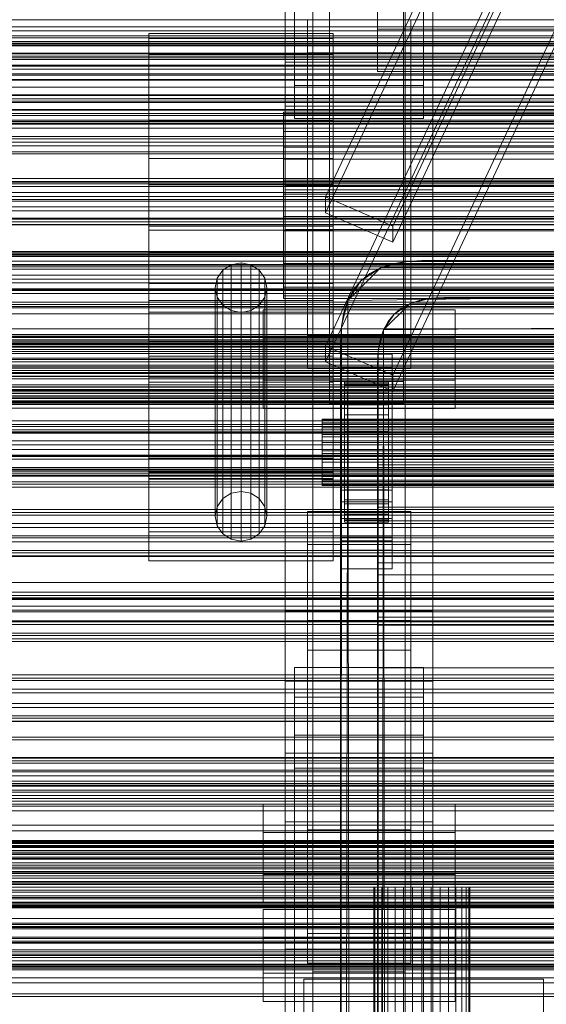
# Model space of a CAD drawing. Header units: millimetres. Extents: x -1970 to 61924, y -58230 to 6847.
# Tile 274 of 656: x -522 to -379, y -33417 to -33150. Entities that reach past the tile are written whole.
import ezdxf

# ---------------------------------------------------------------- set-up
doc = ezdxf.new("R2010")
doc.units = ezdxf.units.MM
for name, color, linetype, lineweight in [('COTAS_O', 1, 'Continuous', 0), ('COTAS_P', 1, 'Continuous', 0), ('frontal_C01', 7, 'Continuous', 0), ('frontal_C02', 7, 'Continuous', 0), ('frontal_C03', 7, 'Continuous', 0), ('frontal_dosificador', 7, 'Continuous', 0), ('frontal_mezcladora', 7, 'Continuous', 0), ('frontal_secador', 7, 'Continuous', 0)]:
    doc.layers.add(name, color=color, linetype=linetype, lineweight=lineweight)
doc.dimstyles.new('R19_100', dxfattribs={"dimtxt": 250, "dimasz": 150, "dimexe": 150, "dimexo": 80, "dimgap": 100, "dimtad": 1, "dimtih": 1, "dimtoh": 1, "dimdsep": 46, "dimcen": 0.09, "dimadec": 0, "dimazin": 0, "dimtfac": 1, "dimtdec": 4, "dimtofl": 0, "dimtmove": 0, "dimatfit": 3, "dimfxl": 1, "dimtolj": 1, "dimtzin": 0, "dimarcsym": 0})

# ---------------------------------------------------------------- blocks, each defined once
blk = doc.blocks.new('DIM_R26_46')
at = {"layer": 'COTAS_O'}
for p, q in [((-1725, -33700), (-1575, -33655)), ((1725, -33700), (1575, -33655)), ((-1725, -34400), (-1725, -33700)), ((-1725, -33700), (1725, -33700)), ((-1725, -33700), (-1575, -33745)), ((1725, -33700), (1575, -33745)), ((1725, -34400), (1725, -33700))]:
    blk.add_line(p, q, dxfattribs=at)
blk.add_text('3450 O', height=250, dxfattribs=at).set_placement((0, -33600))
blk = doc.blocks.new('DIM_R26_47')
at = {"layer": 'COTAS_P'}
for p, q in [((-850, -33400), (-150, -33400)), ((-150, -33400), (-195, -33550)), ((-150, -36000), (-150, -33400)), ((-150, -33400), (-105, -33550)), ((-150, -36000), (-195, -35850)), ((-150, -36000), (-105, -35850)), ((-850, -36000), (-150, -36000))]:
    blk.add_line(p, q, dxfattribs=at)
blk.add_text('2600 P', height=250, rotation=90, dxfattribs=at).set_placement((-250, -34700))
blk = doc.blocks.new('DIM_R26_48')
at = {"layer": 'COTAS_O'}
for p, q in [((-650, -33700), (50, -33700)), ((50, -33700), (5, -33850)), ((50, -34900), (50, -33700)), ((50, -33700), (95, -33850)), ((50, -34900), (5, -34750)), ((50, -34900), (95, -34750)), ((-650, -34900), (50, -34900))]:
    blk.add_line(p, q, dxfattribs=at)
blk.add_text('1200 O', height=250, rotation=90, dxfattribs=at).set_placement((-50, -34300))

msp = doc.modelspace()

# ---------------------------------------------------------------- linework, layer by layer
at = {"layer": 'frontal_C01'}
for p, q in [((-439.114, -33197.732), (-299.114, -32899.212)), ((-439.114, -33202.046), (-299.114, -32903.526)), ((-280.886, -32907.139), (-420.886, -33205.659)), ((-420.886, -33209.973), (-280.886, -32911.453)), ((-439.114, -33238.175), (-299.114, -32939.655)), ((-439.114, -33242.488), (-299.114, -32943.968)), ((-280.886, -32947.581), (-420.886, -33246.102)), ((-420.886, -33250.415), (-280.886, -32951.895)), ((-487, -33159.036), (-487, -33153.336)), ((-487, -33153.336), (-487, -33154.741)), ((-437, -33153.336), (-487, -33153.336)), ((-487, -33154.741), (-487, -33163.035)), ((-437, -33154.741), (-487, -33154.741)), ((-437, -33154.741), (-437, -33153.336)), ((-437, -33153.336), (-437, -33159.036)), ((-437, -33163.035), (-437, -33154.741)), ((-487, -33170.973), (-487, -33159.036)), ((-437, -33159.036), (-487, -33159.036)), ((-437, -33159.036), (-437, -33170.973)), ((-487, -33163.035), (-487, -33176.957)), ((-437, -33163.035), (-487, -33163.035)), ((-437, -33176.957), (-437, -33163.035)), ((-410, -33165.914), (-450, -33165.914)), ((-450, -33165.914), (-450, -33204.432)), ((-450, -33310.158), (-450, -33165.914)), ((-410, -33204.432), (-410, -33165.914)), ((-410, -33165.914), (-410, -33310.158)), ((-487, -33187.328), (-487, -33170.973)), ((-437, -33170.973), (-487, -33170.973)), ((-437, -33170.973), (-437, -33187.328)), ((-450.5, -33177.775), (-450.5, -33174.682)), ((-450.5, -33174.682), (-450.5, -33175.444)), ((-342.5, -33174.682), (-450.5, -33174.682)), ((-450.5, -33175.444), (-450.5, -33179.945)), ((-342.5, -33175.444), (-450.5, -33175.444)), ((-487, -33176.957), (-487, -33194.387)), ((-437, -33176.957), (-487, -33176.957)), ((-450.5, -33184.251), (-450.5, -33177.775)), ((-342.5, -33177.775), (-450.5, -33177.775)), ((-437, -33194.387), (-437, -33176.957)), ((-450.5, -33179.945), (-450.5, -33187.498)), ((-342.5, -33179.945), (-450.5, -33179.945)), ((-450.5, -33193.125), (-450.5, -33184.251)), ((-342.5, -33184.251), (-450.5, -33184.251)), ((-487, -33205.613), (-487, -33187.328)), ((-487, -33187.328), (-437, -33187.328)), ((-450.5, -33187.498), (-450.5, -33196.955)), ((-342.5, -33187.498), (-450.5, -33187.498)), ((-437, -33187.328), (-437, -33205.613)), ((-487, -33194.387), (-487, -33212.672)), ((-437, -33194.387), (-487, -33194.387)), ((-450.5, -33203.045), (-450.5, -33193.125)), ((-450.5, -33193.125), (-342.5, -33193.125)), ((-437, -33212.672), (-437, -33194.387)), ((-450.5, -33196.955), (-450.5, -33206.875)), ((-342.5, -33196.955), (-450.5, -33196.955)), ((-420.886, -33205.659), (-439.114, -33197.732)), ((-439.114, -33197.732), (-439.114, -33202.046)), ((-450.5, -33212.502), (-450.5, -33203.045)), ((-342.5, -33203.045), (-450.5, -33203.045)), ((-439.114, -33202.046), (-420.886, -33209.973)), ((-487, -33223.043), (-487, -33205.613)), ((-437, -33205.613), (-487, -33205.613)), ((-450, -33204.432), (-410, -33204.432)), ((-450, -33348.677), (-450, -33204.432)), ((-437, -33205.613), (-437, -33223.043)), ((-420.886, -33209.973), (-420.886, -33205.659)), ((-410, -33348.677), (-410, -33204.432)), ((-487, -33274.146), (-487, -33206.742)), ((-487, -33206.742), (-437, -33206.742)), ((-487, -33221.187), (-487, -33206.742)), ((-450.5, -33206.875), (-450.5, -33215.749)), ((-342.5, -33206.875), (-450.5, -33206.875)), ((-437, -33206.742), (-437, -33274.146)), ((-437, -33206.742), (-437, -33221.187)), ((-487, -33212.672), (-487, -33229.027)), ((-437, -33212.672), (-487, -33212.672)), ((-450.5, -33220.055), (-450.5, -33212.502)), ((-342.5, -33212.502), (-450.5, -33212.502)), ((-437, -33229.027), (-437, -33212.672)), ((-464.679, -33216.114), (-466.95, -33217.575)), ((-462, -33215.601), (-464.679, -33216.114)), ((-464.679, -33278.126), (-464.679, -33216.114)), ((-459.321, -33216.114), (-462, -33215.601)), ((-462, -33277.613), (-462, -33215.601)), ((-457.05, -33217.575), (-459.321, -33216.114)), ((-459.321, -33278.126), (-459.321, -33216.114)), ((-450.5, -33215.749), (-450.5, -33222.225)), ((-342.5, -33215.749), (-450.5, -33215.749)), ((-466.95, -33217.575), (-468.467, -33219.762)), ((-466.95, -33279.587), (-466.95, -33217.575)), ((-455.533, -33219.762), (-457.05, -33217.575)), ((-457.05, -33279.587), (-457.05, -33217.575)), ((-487, -33268.562), (-487, -33220.031)), ((-487, -33220.031), (-437, -33220.031)), ((-487, -33225.809), (-487, -33220.031)), ((-437, -33221.187), (-487, -33221.187)), ((-487, -33221.187), (-487, -33288.591)), ((-468.467, -33219.762), (-469, -33222.342)), ((-468.467, -33281.774), (-468.467, -33219.762)), ((-455, -33222.342), (-455.533, -33219.762)), ((-455.533, -33281.774), (-455.533, -33219.762)), ((-450.5, -33224.556), (-450.5, -33220.055)), ((-342.5, -33220.055), (-450.5, -33220.055)), ((-450.5, -33222.225), (-450.5, -33225.318)), ((-342.5, -33222.225), (-450.5, -33222.225)), ((-437, -33220.031), (-437, -33268.562)), ((-437, -33220.031), (-437, -33225.809)), ((-437, -33288.591), (-437, -33221.187)), ((-487, -33236.965), (-487, -33223.043)), ((-437, -33223.043), (-487, -33223.043)), ((-487, -33272.414), (-487, -33223.883)), ((-487, -33223.883), (-437, -33223.883)), ((-487, -33247.957), (-487, -33223.883)), ((-469, -33222.342), (-468.467, -33224.921)), ((-469, -33284.353), (-469, -33222.342)), ((-468.467, -33224.921), (-466.95, -33227.108)), ((-468.467, -33286.933), (-468.467, -33224.921)), ((-457.05, -33227.108), (-455.533, -33224.921)), ((-455.533, -33224.921), (-455, -33222.342)), ((-455.533, -33286.933), (-455.533, -33224.921)), ((-455, -33222.342), (-455, -33284.353)), ((-450.5, -33225.318), (-450.5, -33224.556)), ((-342.5, -33224.556), (-450.5, -33224.556)), ((-437, -33223.043), (-437, -33236.965)), ((-437, -33223.883), (-437, -33272.414)), ((-437, -33223.883), (-437, -33247.957)), ((-437, -33225.809), (-487, -33225.809)), ((-487, -33225.809), (-487, -33274.34)), ((-466.95, -33227.108), (-464.679, -33228.569)), ((-466.95, -33289.12), (-466.95, -33227.108)), ((-459.321, -33228.569), (-457.05, -33227.108)), ((-457.05, -33289.12), (-457.05, -33227.108)), ((-342.5, -33225.318), (-450.5, -33225.318)), ((-437, -33274.34), (-437, -33225.809)), ((-487, -33229.027), (-487, -33240.964)), ((-437, -33229.027), (-487, -33229.027)), ((-464.679, -33228.569), (-462, -33229.083)), ((-464.679, -33290.581), (-464.679, -33228.569)), ((-462, -33229.083), (-459.321, -33228.569)), ((-462, -33291.094), (-462, -33229.083)), ((-459.321, -33290.581), (-459.321, -33228.569)), ((-437, -33240.964), (-437, -33229.027)), ((-487, -33245.259), (-487, -33236.965)), ((-437, -33236.965), (-487, -33236.965)), ((-420.886, -33246.102), (-439.114, -33238.175)), ((-439.114, -33238.175), (-439.114, -33242.488)), ((-437, -33236.965), (-437, -33245.259)), ((-487, -33240.964), (-487, -33246.664)), ((-437, -33240.964), (-487, -33240.964)), ((-437, -33246.664), (-437, -33240.964)), ((-439.114, -33242.488), (-420.886, -33250.415)), ((-487, -33246.664), (-487, -33245.259)), ((-437, -33245.259), (-487, -33245.259)), ((-437, -33245.259), (-437, -33246.664)), ((-420.886, -33250.415), (-420.886, -33246.102)), ((-437, -33246.664), (-487, -33246.664)), ((-437, -33247.957), (-487, -33247.957)), ((-487, -33247.957), (-487, -33296.488)), ((-437, -33296.488), (-437, -33247.957)), ((-437, -33268.562), (-487, -33268.562)), ((-487, -33268.562), (-487, -33274.34)), ((-437, -33274.34), (-437, -33268.562)), ((-437, -33272.414), (-487, -33272.414)), ((-487, -33272.414), (-487, -33296.488)), ((-437, -33296.488), (-437, -33272.414)), ((-437, -33274.146), (-487, -33274.146)), ((-487, -33274.146), (-487, -33288.591)), ((-487, -33274.34), (-437, -33274.34)), ((-437, -33288.591), (-437, -33274.146)), ((-466.95, -33279.587), (-464.679, -33278.126)), ((-464.679, -33278.126), (-462, -33277.613)), ((-462, -33277.613), (-459.321, -33278.126)), ((-459.321, -33278.126), (-457.05, -33279.587)), ((-468.467, -33281.774), (-466.95, -33279.587)), ((-457.05, -33279.587), (-455.533, -33281.774)), ((-469, -33284.353), (-468.467, -33281.774)), ((-455.533, -33281.774), (-455, -33284.353)), ((-468.467, -33286.933), (-469, -33284.353)), ((-455, -33284.353), (-455.533, -33286.933)), ((-487, -33288.591), (-437, -33288.591)), ((-466.95, -33289.12), (-468.467, -33286.933)), ((-464.679, -33290.581), (-466.95, -33289.12)), ((-457.05, -33289.12), (-459.321, -33290.581)), ((-455.533, -33286.933), (-457.05, -33289.12)), ((-462, -33291.094), (-464.679, -33290.581)), ((-459.321, -33290.581), (-462, -33291.094)), ((-487, -33296.488), (-437, -33296.488)), ((-425, -33313.916), (-425, -33300.22)), ((-425, -33300.22), (425, -33300.22)), ((-425, -33311.776), (-425, -33300.22)), ((-410, -33310.158), (-450, -33310.158)), ((-450, -33310.158), (-450, -33348.677)), ((-450, -33401.827), (-450, -33310.158)), ((-410, -33348.677), (-410, -33310.158)), ((-410, -33310.158), (-410, -33401.827)), ((-444, -33320.742), (-444, -33312.654)), ((-444, -33312.654), (-416, -33312.654)), ((-444, -33397.59), (-444, -33312.654)), ((425, -33311.776), (-425, -33311.776)), ((-425, -33311.776), (-425, -33325.472)), ((-416, -33312.654), (-416, -33320.742)), ((-416, -33312.654), (-416, -33397.59)), ((425, -33313.916), (-425, -33313.916)), ((-425, -33313.916), (-425, -33325.472)), ((-416, -33320.742), (-444, -33320.742)), ((-444, -33320.742), (-444, -33405.679)), ((-416, -33405.679), (-416, -33320.742)), ((-447.5, -33333.462), (-447.5, -33325.373)), ((-447.5, -33325.373), (-412.5, -33325.373)), ((-447.5, -33604.634), (-447.5, -33325.373)), ((-425, -33325.472), (425, -33325.472)), ((-412.5, -33325.373), (-412.5, -33333.462)), ((-412.5, -33325.373), (-412.5, -33604.634)), ((-412.5, -33333.462), (-447.5, -33333.462)), ((-447.5, -33612.722), (-447.5, -33333.462)), ((-412.5, -33612.722), (-412.5, -33333.462)), ((-450, -33348.677), (-410, -33348.677)), ((-450, -33440.346), (-450, -33348.677)), ((-410, -33440.346), (-410, -33348.677)), ((-456, -33408.336), (-456, -33391.081)), ((-456, -33391.081), (-404, -33391.081)), ((-456, -33398.785), (-456, -33391.081)), ((-404, -33391.081), (-404, -33408.336)), ((-404, -33391.081), (-404, -33398.785)), ((-416, -33397.59), (-444, -33397.59)), ((-444, -33397.59), (-444, -33405.679)), ((-416, -33405.679), (-416, -33397.59)), ((-404, -33398.785), (-456, -33398.785)), ((-456, -33398.785), (-456, -33416.04)), ((-404, -33416.04), (-404, -33398.785)), ((-410, -33401.827), (-450, -33401.827)), ((-450, -33401.827), (-450, -33440.346)), ((-450, -33725.366), (-450, -33401.827)), ((-410, -33440.346), (-410, -33401.827)), ((-410, -33401.827), (-410, -33725.366)), ((-444, -33405.679), (-416, -33405.679)), ((-404, -33408.336), (-456, -33408.336)), ((-456, -33408.336), (-456, -33416.04)), ((-442.5, -33434.701), (-442.5, -33407.472)), ((-442.5, -33407.472), (-417.5, -33407.472)), ((-442.5, -33407.472), (-442.5, -33595.064)), ((-417.5, -33407.996), (-442.5, -33407.996)), ((-442.5, -33407.996), (-442.5, -33434.177)), ((-442.5, -34010.796), (-442.5, -33407.996)), ((-417.5, -33407.472), (-417.5, -33434.701)), ((-417.5, -33595.064), (-417.5, -33407.472)), ((-417.5, -33434.177), (-417.5, -33407.996)), ((-417.5, -33407.996), (-417.5, -34010.796)), ((-404, -33416.04), (-404, -33408.336)), ((-456, -33416.04), (-404, -33416.04))]:
    msp.add_line(p, q, dxfattribs=at)
at = {"layer": 'frontal_C02'}
for p, q in [((-450, -33329.126), (-450, -32971.464)), ((-410, -32971.464), (-410, -33329.126)), ((-442.5, -33516.139), (-442.5, -32977.112)), ((-417.5, -32977.112), (-417.5, -33516.139)), ((-447.5, -33167.449), (-447.5, -32986.084)), ((-412.5, -32986.084), (-412.5, -33167.449)), ((-447.5, -33176.39), (-447.5, -32995.026)), ((-412.5, -33176.39), (-412.5, -32995.026)), ((-442.5, -33543.024), (-442.5, -33003.998)), ((-417.5, -33543.024), (-417.5, -33003.998)), ((-450, -33367.308), (-450, -33009.646)), ((-410, -33367.308), (-410, -33009.646)), ((-450, -33195.783), (-450, -33094.446)), ((-410, -33195.783), (-410, -33094.446)), ((-438, -33247.792), (-438, -33110.146)), ((-418, -33110.146), (-418, -33247.792)), ((-438, -33116.107), (-438, -33253.753)), ((-418, -33253.753), (-418, -33116.107)), ((-425, -33152.192), (-425, -33137.051)), ((-450, -33148.056), (-450, -33195.783)), ((-450, -33505.718), (-450, -33148.056)), ((-444, -33158.638), (-444, -33149.697)), ((-444, -33149.697), (-416, -33149.697)), ((-444, -33235.357), (-444, -33149.697)), ((-425, -33148.506), (-425, -33163.647)), ((-416, -33149.697), (-416, -33158.638)), ((-416, -33149.697), (-416, -33235.357)), ((-410, -33195.783), (-410, -33148.056)), ((-410, -33148.056), (-410, -33505.718)), ((425, -33152.192), (-425, -33152.192)), ((-425, -33152.192), (-425, -33163.647)), ((-416, -33158.638), (-444, -33158.638)), ((-444, -33158.638), (-444, -33244.298)), ((-416, -33244.298), (-416, -33158.638)), ((-450, -33173.108), (-450, -33161.186)), ((-450, -33161.186), (450, -33161.186)), ((-450, -33194.595), (-450, -33161.186)), ((-425, -33163.647), (425, -33163.647)), ((-412.5, -33167.449), (-447.5, -33167.449)), ((-447.5, -33167.449), (-447.5, -33176.39)), ((-412.5, -33176.39), (-412.5, -33167.449)), ((450, -33173.108), (-450, -33173.108)), ((-450, -33173.108), (-450, -33206.517)), ((-447.5, -33176.39), (-412.5, -33176.39)), ((450, -33194.595), (-450, -33194.595)), ((-450, -33194.595), (-450, -33206.517)), ((-450, -33195.783), (-410, -33195.783)), ((-450, -33553.445), (-450, -33195.783)), ((-410, -33553.445), (-410, -33195.783)), ((-450, -33206.517), (450, -33206.517)), ((-456, -33247.456), (-456, -33228.381)), ((-456, -33228.381), (-404, -33228.381)), ((-456, -33236.017), (-456, -33228.381)), ((-404, -33228.381), (-404, -33247.456)), ((-404, -33228.381), (-404, -33236.017)), ((-416, -33235.357), (-444, -33235.357)), ((-444, -33235.357), (-444, -33244.298)), ((-416, -33244.298), (-416, -33235.357)), ((-404, -33236.017), (-456, -33236.017)), ((-456, -33236.017), (-456, -33255.092)), ((-404, -33255.092), (-404, -33236.017)), ((-435, -33243.974), (-435, -33240.398)), ((-435, -33240.398), (-421, -33240.398)), ((-435, -33280.489), (-435, -33240.398)), ((-421, -33240.398), (-421, -33243.974)), ((-421, -33240.398), (-421, -33280.489)), ((-444, -33244.298), (-416, -33244.298)), ((-421, -33243.974), (-435, -33243.974)), ((-435, -33243.974), (-435, -33284.065)), ((-421, -33284.065), (-421, -33243.974)), ((-404, -33247.456), (-456, -33247.456)), ((-456, -33247.456), (-456, -33255.092)), ((-418, -33247.792), (-438, -33247.792)), ((-438, -33247.792), (-438, -33253.753)), ((-434, -33258.008), (-434, -33248.016)), ((-434, -33248.016), (-434, -33248.462)), ((-434, -33248.016), (-422, -33248.016)), ((-434, -33248.864), (-434, -33248.016)), ((-434, -33258.219), (-434, -33248.462)), ((-434, -33248.462), (-434, -33250.171)), ((-434, -33248.462), (-422, -33248.462)), ((-434, -33258.409), (-434, -33248.864)), ((-434, -33248.864), (-422, -33248.864)), ((-434, -33250.947), (-434, -33248.864)), ((-422, -33248.462), (-422, -33248.016)), ((-422, -33248.016), (-422, -33258.008)), ((-422, -33248.016), (-422, -33248.864)), ((-422, -33250.171), (-422, -33248.462)), ((-422, -33248.462), (-422, -33258.219)), ((-422, -33248.864), (-422, -33258.409)), ((-422, -33248.864), (-422, -33250.947)), ((-418, -33253.753), (-418, -33247.792)), ((-404, -33255.092), (-404, -33247.456)), ((-435, -33253.512), (-435, -33249.935)), ((-435, -33249.935), (-421, -33249.935)), ((-435, -33290.026), (-435, -33249.935)), ((-434, -33259.029), (-434, -33250.171)), ((-434, -33250.171), (-434, -33253.028)), ((-434, -33250.171), (-422, -33250.171)), ((-434, -33259.396), (-434, -33250.947)), ((-434, -33250.947), (-422, -33250.947)), ((-434, -33254.125), (-434, -33250.947)), ((-422, -33253.028), (-422, -33250.171)), ((-422, -33250.171), (-422, -33259.029)), ((-422, -33250.947), (-422, -33259.396)), ((-422, -33250.947), (-422, -33254.125)), ((-421, -33249.935), (-421, -33253.512)), ((-421, -33249.935), (-421, -33290.026)), ((-438, -33253.753), (-418, -33253.753)), ((-421, -33253.512), (-435, -33253.512)), ((-435, -33253.512), (-435, -33293.603)), ((-434, -33260.382), (-434, -33253.028)), ((-434, -33253.028), (-434, -33256.836)), ((-434, -33253.028), (-422, -33253.028)), ((-434, -33260.901), (-434, -33254.125)), ((-434, -33254.125), (-422, -33254.125)), ((-434, -33258.18), (-434, -33254.125)), ((-422, -33256.836), (-422, -33253.028)), ((-422, -33253.028), (-422, -33260.382)), ((-422, -33254.125), (-422, -33260.901)), ((-422, -33254.125), (-422, -33258.18)), ((-421, -33293.603), (-421, -33253.512)), ((-456, -33255.092), (-404, -33255.092)), ((-434, -33262.186), (-434, -33256.836)), ((-434, -33256.836), (-434, -33261.337)), ((-434, -33256.836), (-422, -33256.836)), ((-422, -33261.337), (-422, -33256.836)), ((-422, -33256.836), (-422, -33262.186)), ((-440, -33258.409), (-440, -33258.008)), ((-440, -33258.008), (-440, -33258.219)), ((-440, -33258.008), (440, -33258.008)), ((-440, -33258.219), (-440, -33259.029)), ((-440, -33258.219), (440, -33258.219)), ((-440, -33259.396), (-440, -33258.409)), ((-440, -33258.409), (440, -33258.409)), ((-440, -33259.029), (-440, -33260.382)), ((-440, -33259.029), (440, -33259.029)), ((-440, -33260.901), (-440, -33259.396)), ((-440, -33259.396), (440, -33259.396)), ((-434, -33258.219), (-434, -33258.008)), ((-422, -33258.008), (-434, -33258.008)), ((-434, -33258.008), (-434, -33258.409)), ((-434, -33262.822), (-434, -33258.18)), ((-434, -33258.18), (-422, -33258.18)), ((-434, -33262.836), (-434, -33258.18)), ((-434, -33259.029), (-434, -33258.219)), ((-422, -33258.219), (-434, -33258.219)), ((-422, -33258.409), (-434, -33258.409)), ((-434, -33258.409), (-434, -33259.396)), ((-434, -33260.382), (-434, -33259.029)), ((-422, -33259.029), (-434, -33259.029)), ((-422, -33259.396), (-434, -33259.396)), ((-434, -33259.396), (-434, -33260.901)), ((-422, -33258.008), (-422, -33258.219)), ((-422, -33258.409), (-422, -33258.008)), ((-422, -33258.18), (-422, -33262.822)), ((-422, -33258.18), (-422, -33262.836)), ((-422, -33258.219), (-422, -33259.029)), ((-422, -33259.396), (-422, -33258.409)), ((-422, -33259.029), (-422, -33260.382)), ((-422, -33260.901), (-422, -33259.396)), ((-440, -33260.382), (-440, -33262.186)), ((-440, -33260.382), (440, -33260.382)), ((-440, -33262.822), (-440, -33260.901)), ((-440, -33260.901), (440, -33260.901)), ((-440, -33262.186), (-440, -33264.318)), ((-440, -33262.186), (440, -33262.186)), ((-434, -33262.186), (-434, -33260.382)), ((-422, -33260.382), (-434, -33260.382)), ((-422, -33260.901), (-434, -33260.901)), ((-434, -33260.901), (-434, -33262.822)), ((-434, -33261.337), (-434, -33264.318)), ((-422, -33261.337), (-434, -33261.337)), ((-434, -33261.337), (-434, -33266.224)), ((-434, -33264.318), (-434, -33262.186)), ((-422, -33262.186), (-434, -33262.186)), ((-422, -33260.382), (-422, -33262.186)), ((-422, -33262.822), (-422, -33260.901)), ((-422, -33264.318), (-422, -33261.337)), ((-422, -33266.224), (-422, -33261.337)), ((-422, -33262.186), (-422, -33264.318)), ((-440, -33265.028), (-440, -33262.822)), ((-440, -33262.822), (440, -33262.822)), ((-440, -33264.318), (-440, -33266.633)), ((440, -33264.318), (-440, -33264.318)), ((-440, -33267.368), (-440, -33265.028)), ((-440, -33265.028), (440, -33265.028)), ((-422, -33262.822), (-434, -33262.822)), ((-434, -33262.822), (-434, -33265.028)), ((-434, -33265.028), (-434, -33262.836)), ((-434, -33262.836), (-422, -33262.836)), ((-434, -33267.776), (-434, -33262.836)), ((-434, -33264.318), (-422, -33264.318)), ((-434, -33266.633), (-434, -33264.318)), ((-422, -33265.028), (-434, -33265.028)), ((-434, -33265.028), (-434, -33267.368)), ((-422, -33265.028), (-422, -33262.822)), ((-422, -33262.836), (-422, -33265.028)), ((-422, -33262.836), (-422, -33267.776)), ((-422, -33264.318), (-422, -33266.633)), ((-422, -33267.368), (-422, -33265.028)), ((-440, -33266.633), (-440, -33268.973)), ((-440, -33266.633), (440, -33266.633)), ((-440, -33269.683), (-440, -33267.368)), ((-440, -33267.368), (440, -33267.368)), ((-434, -33266.633), (-434, -33266.224)), ((-434, -33266.224), (-434, -33271.164)), ((-434, -33266.224), (-422, -33266.224)), ((-434, -33268.973), (-434, -33266.633)), ((-422, -33266.633), (-434, -33266.633)), ((-434, -33267.368), (-434, -33267.776)), ((-422, -33267.368), (-434, -33267.368)), ((-434, -33267.368), (-434, -33269.683)), ((-422, -33271.164), (-422, -33266.224)), ((-422, -33266.224), (-422, -33266.633)), ((-422, -33266.633), (-422, -33268.973)), ((-422, -33267.776), (-422, -33267.368)), ((-422, -33269.683), (-422, -33267.368)), ((-440, -33268.973), (-440, -33271.178)), ((-440, -33268.973), (440, -33268.973)), ((-440, -33271.815), (-440, -33269.683)), ((-440, -33269.683), (440, -33269.683)), ((-434, -33267.776), (-422, -33267.776)), ((-434, -33272.663), (-434, -33267.776)), ((-434, -33271.178), (-434, -33268.973)), ((-434, -33268.973), (-434, -33271.164)), ((-422, -33268.973), (-434, -33268.973)), ((-434, -33269.683), (-434, -33272.663)), ((-422, -33269.683), (-434, -33269.683)), ((-434, -33269.683), (-434, -33271.815)), ((-422, -33267.776), (-422, -33272.663)), ((-422, -33271.164), (-422, -33268.973)), ((-422, -33268.973), (-422, -33271.178)), ((-422, -33272.663), (-422, -33269.683)), ((-422, -33271.815), (-422, -33269.683)), ((-440, -33271.178), (-440, -33273.099)), ((-440, -33271.178), (440, -33271.178)), ((-440, -33273.619), (-440, -33271.815)), ((-440, -33271.815), (440, -33271.815)), ((-440, -33273.099), (-440, -33274.604)), ((-440, -33273.099), (440, -33273.099)), ((-434, -33271.164), (-434, -33275.82)), ((-434, -33271.164), (-422, -33271.164)), ((-434, -33273.099), (-434, -33271.178)), ((-434, -33271.178), (-434, -33275.82)), ((-422, -33271.178), (-434, -33271.178)), ((-434, -33271.815), (-434, -33277.164)), ((-422, -33271.815), (-434, -33271.815)), ((-434, -33271.815), (-434, -33273.619)), ((-434, -33272.663), (-422, -33272.663)), ((-434, -33277.164), (-434, -33272.663)), ((-434, -33274.604), (-434, -33273.099)), ((-434, -33273.099), (-434, -33279.875)), ((-422, -33273.099), (-434, -33273.099)), ((-425, -33285.583), (-425, -33270.442)), ((-425, -33270.442), (425, -33270.442)), ((-425, -33281.896), (-425, -33270.442)), ((-422, -33275.82), (-422, -33271.164)), ((-422, -33275.82), (-422, -33271.178)), ((-422, -33271.178), (-422, -33273.099)), ((-422, -33277.164), (-422, -33271.815)), ((-422, -33273.619), (-422, -33271.815)), ((-422, -33272.663), (-422, -33277.164)), ((-422, -33279.875), (-422, -33273.099)), ((-422, -33273.099), (-422, -33274.604)), ((-440, -33274.972), (-440, -33273.619)), ((-440, -33273.619), (440, -33273.619)), ((-440, -33274.604), (-440, -33275.591)), ((-440, -33274.604), (440, -33274.604)), ((-440, -33275.781), (-440, -33274.972)), ((-440, -33274.972), (440, -33274.972)), ((-440, -33275.591), (-440, -33275.993)), ((-440, -33275.591), (440, -33275.591)), ((-434, -33273.619), (-434, -33280.973)), ((-422, -33273.619), (-434, -33273.619)), ((-434, -33273.619), (-434, -33274.972)), ((-434, -33275.591), (-434, -33274.604)), ((-434, -33274.604), (-434, -33283.053)), ((-422, -33274.604), (-434, -33274.604)), ((-434, -33274.972), (-434, -33283.829)), ((-422, -33274.972), (-434, -33274.972)), ((-434, -33274.972), (-434, -33275.781)), ((-434, -33275.993), (-434, -33275.591)), ((-434, -33275.591), (-434, -33285.137)), ((-422, -33275.591), (-434, -33275.591)), ((-422, -33280.973), (-422, -33273.619)), ((-422, -33274.972), (-422, -33273.619)), ((-422, -33283.053), (-422, -33274.604)), ((-422, -33274.604), (-422, -33275.591)), ((-422, -33283.829), (-422, -33274.972)), ((-422, -33275.781), (-422, -33274.972)), ((-422, -33285.137), (-422, -33275.591)), ((-422, -33275.591), (-422, -33275.993)), ((-440, -33275.993), (-440, -33275.781)), ((-440, -33275.781), (440, -33275.781)), ((-440, -33275.993), (440, -33275.993)), ((-435, -33291.037), (-435, -33277.327)), ((-435, -33277.327), (-421, -33277.327)), ((-435, -33284.963), (-435, -33277.327)), ((-434, -33275.781), (-434, -33285.538)), ((-422, -33275.781), (-434, -33275.781)), ((-434, -33275.781), (-434, -33275.993)), ((-434, -33275.82), (-434, -33279.875)), ((-434, -33275.82), (-422, -33275.82)), ((-434, -33275.993), (-434, -33285.984)), ((-422, -33275.993), (-434, -33275.993)), ((-434, -33277.164), (-422, -33277.164)), ((-434, -33280.973), (-434, -33277.164)), ((-422, -33285.538), (-422, -33275.781)), ((-422, -33275.993), (-422, -33275.781)), ((-422, -33279.875), (-422, -33275.82)), ((-422, -33285.984), (-422, -33275.993)), ((-422, -33277.164), (-422, -33280.973)), ((-421, -33277.327), (-421, -33291.037)), ((-421, -33277.327), (-421, -33284.963)), ((-421, -33280.489), (-435, -33280.489)), ((-435, -33280.489), (-435, -33284.065)), ((-434, -33279.875), (-434, -33283.053)), ((-434, -33279.875), (-422, -33279.875)), ((-434, -33280.973), (-422, -33280.973)), ((-434, -33283.829), (-434, -33280.973)), ((-422, -33283.053), (-422, -33279.875)), ((-422, -33280.973), (-422, -33283.829)), ((-421, -33284.065), (-421, -33280.489)), ((-444, -33292.029), (-444, -33283.087)), ((-444, -33283.087), (-416, -33283.087)), ((-444, -33369.48), (-444, -33283.087)), ((-434, -33283.053), (-434, -33285.137)), ((-434, -33283.053), (-422, -33283.053)), ((425, -33281.896), (-425, -33281.896)), ((-425, -33281.896), (-425, -33297.037)), ((-422, -33285.137), (-422, -33283.053)), ((-416, -33283.087), (-416, -33292.029)), ((-416, -33283.087), (-416, -33369.48)), ((-435, -33284.065), (-421, -33284.065)), ((-421, -33284.963), (-435, -33284.963)), ((-435, -33284.963), (-435, -33298.674)), ((-434, -33283.829), (-422, -33283.829)), ((-434, -33285.538), (-434, -33283.829)), ((-434, -33285.137), (-434, -33285.984)), ((-434, -33285.137), (-422, -33285.137)), ((-434, -33285.538), (-422, -33285.538)), ((-434, -33285.984), (-434, -33285.538)), ((-434, -33285.984), (-422, -33285.984)), ((425, -33285.583), (-425, -33285.583)), ((-425, -33285.583), (-425, -33297.037)), ((-422, -33283.829), (-422, -33285.538)), ((-422, -33285.984), (-422, -33285.137)), ((-422, -33285.538), (-422, -33285.984)), ((-421, -33298.674), (-421, -33284.963)), ((-421, -33290.026), (-435, -33290.026)), ((-435, -33290.026), (-435, -33293.603)), ((-421, -33291.037), (-435, -33291.037)), ((-435, -33291.037), (-435, -33298.674)), ((-421, -33293.603), (-421, -33290.026)), ((-421, -33298.674), (-421, -33291.037)), ((-416, -33292.029), (-444, -33292.029)), ((-444, -33292.029), (-444, -33378.421)), ((-435, -33293.603), (-421, -33293.603)), ((-416, -33378.421), (-416, -33292.029)), ((-425, -33297.037), (425, -33297.037)), ((-435, -33298.674), (-421, -33298.674)), ((-410, -33329.126), (-450, -33329.126)), ((-450, -33329.126), (-450, -33367.308)), ((-450, -33686.788), (-450, -33329.126)), ((-410, -33367.308), (-410, -33329.126)), ((-410, -33329.126), (-410, -33686.788)), ((-447.5, -33352.688), (-447.5, -33343.746)), ((-447.5, -33343.746), (-412.5, -33343.746)), ((-447.5, -33525.111), (-447.5, -33343.746)), ((-412.5, -33343.746), (-412.5, -33352.688)), ((-412.5, -33343.746), (-412.5, -33525.111)), ((-412.5, -33352.688), (-447.5, -33352.688)), ((-447.5, -33534.052), (-447.5, -33352.688)), ((-412.5, -33534.052), (-412.5, -33352.688)), ((-456, -33381.579), (-456, -33362.504)), ((-456, -33362.504), (-404, -33362.504)), ((-456, -33370.14), (-456, -33362.504)), ((-404, -33362.504), (-404, -33381.579)), ((-404, -33362.504), (-404, -33370.14)), ((-450, -33367.308), (-410, -33367.308)), ((-450, -33724.97), (-450, -33367.308)), ((-410, -33724.97), (-410, -33367.308)), ((-404, -33370.14), (-456, -33370.14)), ((-456, -33370.14), (-456, -33389.216)), ((-416, -33369.48), (-444, -33369.48)), ((-444, -33369.48), (-444, -33378.421)), ((-416, -33378.421), (-416, -33369.48)), ((-404, -33389.216), (-404, -33370.14)), ((-444, -33378.421), (-416, -33378.421)), ((-404, -33381.579), (-456, -33381.579)), ((-456, -33381.579), (-456, -33389.216)), ((-404, -33389.216), (-404, -33381.579)), ((-456, -33389.216), (-404, -33389.216))]:
    msp.add_line(p, q, dxfattribs=at)
at = {"layer": 'frontal_C03'}
for p, q in [((1250, -33151.596), (-1250, -33151.596)), ((-1250, -33152.653), (1250, -33152.653)), ((1250, -33155.505), (-1250, -33155.505)), ((1250, -33156.563), (-1250, -33156.563)), ((1250, -33158.87), (-1250, -33158.87)), ((1250, -33159.523), (-1250, -33159.523)), ((1250, -33160.405), (-1250, -33160.405)), ((1250, -33170.211), (-1250, -33170.211)), ((1250, -33171.092), (-1250, -33171.092)), ((1250, -33171.746), (-1250, -33171.746)), ((1250, -33174.053), (-1250, -33174.053)), ((-1250, -33175.111), (1250, -33175.111)), ((1250, -33177.963), (-1250, -33177.963)), ((1250, -33179.02), (-1250, -33179.02)), ((1250, -33181.328), (-1250, -33181.328)), ((1250, -33181.981), (-1250, -33181.981)), ((1250, -33182.862), (-1250, -33182.862)), ((1250, -33192.669), (-1250, -33192.669)), ((1250, -33193.55), (-1250, -33193.55)), ((1250, -33194.204), (-1250, -33194.204)), ((1250, -33196.511), (-1250, -33196.511)), ((-1250, -33197.568), (1250, -33197.568)), ((1530, -33198.434), (-1530, -33198.434)), ((1250, -33200.42), (-1250, -33200.42)), ((1530, -33203.434), (-1530, -33203.434)), ((1250, -33201.478), (-1250, -33201.478)), ((1250, -33203.785), (-1250, -33203.785)), ((1250, -33204.439), (-1250, -33204.439)), ((1250, -33205.32), (-1250, -33205.32)), ((-1250, -33212.477), (1250, -33212.477)), ((-1250, -33213.275), (1250, -33213.275)), ((-1250, -33213.859), (1250, -33213.859)), ((1250, -33215.126), (-1250, -33215.126)), ((1250, -33216.008), (-1250, -33216.008)), ((-1250, -33216.197), (1250, -33216.197)), ((1250, -33216.661), (-1250, -33216.661)), ((-1250, -33217.326), (1250, -33217.326)), ((1250, -33218.969), (-1250, -33218.969)), ((-1250, -33220.026), (1250, -33220.026)), ((-1250, -33221.046), (1250, -33221.046)), ((-1250, -33222.642), (1250, -33222.642)), ((1250, -33222.878), (-1250, -33222.878)), ((1250, -33223.935), (-1250, -33223.935)), ((1250, -33226.243), (-1250, -33226.243)), ((1250, -33226.896), (-1250, -33226.896)), ((-1250, -33227.489), (1250, -33227.489)), ((1250, -33227.778), (-1250, -33227.778)), ((-1250, -33229.445), (1250, -33229.445)), ((-1268, -33235.463), (1268, -33235.463)), ((-1268, -33235.687), (1268, -33235.687)), ((-1250, -33235.09), (1250, -33235.09)), ((-1268, -33235.852), (1268, -33235.852)), ((-1268, -33236.509), (1268, -33236.509)), ((-1268, -33236.827), (1268, -33236.827)), ((-1268, -33237.873), (1268, -33237.873)), ((-1268, -33238.322), (1268, -33238.322)), ((1250, -33237.271), (-1250, -33237.271)), ((1250, -33237.584), (-1250, -33237.584)), ((-1268, -33239.685), (1268, -33239.685)), ((-1268, -33240.235), (1268, -33240.235)), ((1250, -33238.465), (-1250, -33238.465)), ((1250, -33239.119), (-1250, -33239.119)), ((-1268, -33241.823), (1268, -33241.823)), ((1268, -33242.436), (-1268, -33242.436)), ((1250, -33241.426), (-1250, -33241.426)), ((-1250, -33242.484), (1250, -33242.484)), ((-1250, -33243.328), (1250, -33243.328)), ((-1268, -33244.14), (1268, -33244.14)), ((-1268, -33244.775), (1268, -33244.775)), ((1250, -33245.336), (-1250, -33245.336)), ((-1250, -33245.586), (1250, -33245.586)), ((-1268, -33246.478), (1268, -33246.478)), ((-1268, -33247.092), (1268, -33247.092)), ((-1268, -33248.679), (1268, -33248.679)), ((1250, -33246.393), (-1250, -33246.393)), ((1250, -33248.7), (-1250, -33248.7)), ((-1268, -33249.23), (1268, -33249.23)), ((-1268, -33250.593), (1268, -33250.593)), ((-1268, -33251.042), (1268, -33251.042)), ((1250, -33249.354), (-1250, -33249.354)), ((1250, -33250.235), (-1250, -33250.235)), ((-1250, -33251.644), (1250, -33251.644)), ((1530, -33253.434), (-1530, -33253.434)), ((-1268, -33252.088), (1268, -33252.088)), ((-1268, -33252.405), (1268, -33252.405)), ((-1268, -33253.063), (1268, -33253.063)), ((-1268, -33253.227), (1268, -33253.227)), ((-1268, -33253.452), (1268, -33253.452)), ((-1250, -33253.825), (1250, -33253.825)), ((1530, -33258.434), (-1530, -33258.434)), ((-1250, -33259.47), (1250, -33259.47)), ((1250, -33260.042), (-1250, -33260.042)), ((1250, -33260.923), (-1250, -33260.923)), ((-1250, -33261.425), (1250, -33261.425)), ((1250, -33261.576), (-1250, -33261.576)), ((1250, -33263.884), (-1250, -33263.884)), ((-1250, -33264.941), (1250, -33264.941)), ((-1250, -33266.272), (1250, -33266.272)), ((1250, -33267.793), (-1250, -33267.793)), ((-1250, -33267.869), (1250, -33267.869)), ((1250, -33268.851), (-1250, -33268.851)), ((1250, -33271.158), (-1250, -33271.158)), ((-1250, -33271.588), (1250, -33271.588)), ((1250, -33271.812), (-1250, -33271.812)), ((1250, -33272.693), (-1250, -33272.693)), ((-1250, -33272.717), (1250, -33272.717)), ((-1250, -33275.055), (1250, -33275.055)), ((-1250, -33275.64), (1250, -33275.64)), ((-1250, -33276.437), (1250, -33276.437)), ((1250, -33282.499), (-1250, -33282.499)), ((1250, -33283.381), (-1250, -33283.381)), ((1250, -33284.034), (-1250, -33284.034)), ((1250, -33286.342), (-1250, -33286.342)), ((-1250, -33287.399), (1250, -33287.399)), ((1250, -33290.251), (-1250, -33290.251)), ((1250, -33291.308), (-1250, -33291.308)), ((1250, -33293.616), (-1250, -33293.616)), ((1250, -33294.269), (-1250, -33294.269)), ((-1500, -33295.272), (1500, -33295.272)), ((1250, -33295.151), (-1250, -33295.151)), ((1250, -33304.957), (-1250, -33304.957)), ((1500, -33306.68), (-1500, -33306.68)), ((1500, -33306.965), (-1500, -33306.965)), ((1250, -33305.838), (-1250, -33305.838)), ((1250, -33306.492), (-1250, -33306.492)), ((1250, -33308.799), (-1250, -33308.799)), ((-1250, -33309.856), (1250, -33309.856)), ((1250, -33312.709), (-1250, -33312.709)), ((1250, -33313.766), (-1250, -33313.766)), ((-1500, -33318.373), (1500, -33318.373)), ((1250, -33316.073), (-1250, -33316.073)), ((1250, -33316.727), (-1250, -33316.727)), ((1250, -33317.608), (-1250, -33317.608)), ((1250, -33327.415), (-1250, -33327.415)), ((1250, -33328.296), (-1250, -33328.296)), ((1250, -33328.949), (-1250, -33328.949)), ((1250, -33331.257), (-1250, -33331.257)), ((-1250, -33332.314), (1250, -33332.314)), ((1250, -33335.166), (-1250, -33335.166)), ((1250, -33336.224), (-1250, -33336.224)), ((1250, -33338.531), (-1250, -33338.531)), ((1250, -33339.184), (-1250, -33339.184)), ((1250, -33340.066), (-1250, -33340.066)), ((-1500, -33344.278), (1500, -33344.278)), ((1250, -33349.872), (-1250, -33349.872)), ((1250, -33350.754), (-1250, -33350.754)), ((1250, -33351.407), (-1250, -33351.407)), ((1500, -33353.261), (-1500, -33353.261)), ((1250, -33353.714), (-1250, -33353.714)), ((-1250, -33354.772), (1250, -33354.772)), ((-1250, -33356.261), (1250, -33356.261)), ((-1250, -33356.894), (1250, -33356.894)), ((-1250, -33357.358), (1250, -33357.358)), ((1250, -33357.624), (-1250, -33357.624)), ((1250, -33358.681), (-1250, -33358.681)), ((-1250, -33359.214), (1250, -33359.214)), ((-1250, -33360.11), (1250, -33360.11)), ((1250, -33360.989), (-1250, -33360.989)), ((1250, -33361.642), (-1250, -33361.642)), ((1250, -33362.523), (-1250, -33362.523)), ((-1250, -33363.062), (1250, -33363.062)), ((-1250, -33364.33), (1250, -33364.33)), ((-1250, -33368.177), (1250, -33368.177)), ((-1250, -33369.729), (1250, -33369.729)), ((-1500, -33372.651), (1500, -33372.651)), ((-1500, -33372.875), (1500, -33372.875)), ((-1500, -33373.04), (1500, -33373.04)), ((-1500, -33373.697), (1500, -33373.697)), ((-1500, -33374.015), (1500, -33374.015)), ((1250, -33372.33), (-1250, -33372.33)), ((1250, -33373.211), (-1250, -33373.211)), ((1250, -33373.865), (-1250, -33373.865)), ((-1250, -33374.21), (1250, -33374.21)), ((-1500, -33375.061), (1500, -33375.061)), ((-1500, -33375.51), (1500, -33375.51)), ((-1500, -33376.873), (1500, -33376.873)), ((1250, -33375.941), (-1250, -33375.941)), ((1250, -33376.172), (-1250, -33376.172)), ((-1250, -33377.229), (1250, -33377.229)), ((-1500, -33377.423), (1500, -33377.423)), ((1500, -33378.384), (-1500, -33378.384)), ((-1500, -33379.011), (1500, -33379.011)), ((1500, -33379.624), (-1500, -33379.624)), ((-1500, -33381.328), (1500, -33381.328)), ((-1500, -33381.963), (1500, -33381.963)), ((1250, -33380.081), (-1250, -33380.081)), ((-1250, -33380.749), (1250, -33380.749)), ((1250, -33381.139), (-1250, -33381.139)), ((-1250, -33382.542), (1250, -33382.542)), ((-1500, -33383.667), (1500, -33383.667)), ((-1500, -33384.28), (1500, -33384.28)), ((1250, -33383.446), (-1250, -33383.446)), ((1250, -33384.1), (-1250, -33384.1)), ((1250, -33384.981), (-1250, -33384.981)), ((-1500, -33385.868), (1500, -33385.868)), ((-1500, -33386.418), (1500, -33386.418)), ((-1500, -33387.367), (1500, -33387.367)), ((-1500, -33387.781), (1500, -33387.781)), ((-1250, -33387.35), (1250, -33387.35)), ((-1500, -33388.23), (1500, -33388.23)), ((-1500, -33389.276), (1500, -33389.276)), ((-1500, -33389.594), (1500, -33389.594)), ((-1500, -33390.251), (1500, -33390.251)), ((-1500, -33390.416), (1500, -33390.416)), ((-1500, -33390.64), (1500, -33390.64)), ((-1250, -33389.081), (1250, -33389.081)), ((-1250, -33393.561), (1250, -33393.561)), ((1250, -33394.787), (-1250, -33394.787)), ((-1250, -33395.114), (1250, -33395.114)), ((1250, -33395.669), (-1250, -33395.669)), ((1250, -33396.322), (-1250, -33396.322)), ((1250, -33398.63), (-1250, -33398.63)), ((-1250, -33398.961), (1250, -33398.961)), ((-1250, -33399.687), (1250, -33399.687)), ((-1250, -33400.228), (1250, -33400.228)), ((1250, -33402.539), (-1250, -33402.539)), ((-1250, -33403.181), (1250, -33403.181)), ((1250, -33403.596), (-1250, -33403.596)), ((-1250, -33404.077), (1250, -33404.077)), ((1250, -33405.904), (-1250, -33405.904)), ((-1250, -33405.933), (1250, -33405.933)), ((-1250, -33406.397), (1250, -33406.397)), ((1250, -33406.557), (-1250, -33406.557)), ((-1250, -33407.03), (1250, -33407.03)), ((1250, -33407.439), (-1250, -33407.439))]:
    msp.add_line(p, q, dxfattribs=at)
at = {"layer": 'frontal_dosificador'}
msp.add_line((-770, -33400), (770, -33400), dxfattribs=at)
at = {"layer": 'frontal_mezcladora'}
for p, q in [((-980, -33340), (-80, -33340)), ((-980, -33390), (-80, -33390))]:
    msp.add_line(p, q, dxfattribs=at)
at = {"layer": 'frontal_secador'}
for p, q in [((1250, -33149.689), (-1250, -33149.689)), ((1250, -33154), (-1250, -33154)), ((1250, -33154.545), (-1250, -33154.545)), ((1250, -33156), (-1250, -33156)), ((1250, -33156.144), (-1250, -33156.144)), ((1250, -33156.709), (-1250, -33156.709)), ((1250, -33158.686), (-1250, -33158.686)), ((1250, -33160), (-1250, -33160)), ((1320, -33162), (-1320, -33162)), ((1320, -33162.273), (-1320, -33162.273)), ((1320, -33163.072), (-1320, -33163.072)), ((1250, -33162), (-1250, -33162)), ((1320, -33164.343), (-1320, -33164.343)), ((1320, -33166), (-1320, -33166)), ((1250, -33164.651), (-1250, -33164.651)), ((1250, -33165.859), (-1250, -33165.859)), ((-1250, -33166), (1250, -33166)), ((1320, -33167.929), (-1320, -33167.929)), ((-1320, -33170), (1320, -33170)), ((-1250, -33170), (1250, -33170)), ((1320, -33172.071), (-1320, -33172.071)), ((1320, -33174), (-1320, -33174)), ((1250, -33174.141), (-1250, -33174.141)), ((1320, -33175.657), (-1320, -33175.657)), ((1320, -33176.928), (-1320, -33176.928)), ((1320, -33177.727), (-1320, -33177.727)), ((1320, -33178), (-1320, -33178)), ((1250, -33177.285), (-1250, -33177.285)), ((1250, -33178), (-1250, -33178)), ((1250, -33181.314), (-1250, -33181.314)), ((1250, -33183.856), (-1250, -33183.856)), ((1250, -33185.455), (-1250, -33185.455)), ((1250, -33186), (-1250, -33186)), ((1360, -33193.5), (-1360, -33193.5)), ((1360, -33194.863), (-1360, -33194.863)), ((1250, -33193.75), (-1250, -33193.75)), ((1360, -33198.859), (-1360, -33198.859)), ((1360, -33205.216), (-1360, -33205.216)), ((1360, -33213.5), (-1360, -33213.5)), ((1250, -33212.924), (-1250, -33212.924)), ((413, -33215), (-433.02, -33225.78)), ((-424.22, -33216.98), (-433.02, -33225.78)), ((-424.22, -33216.98), (-429.5, -33220.5)), ((-427.08, -33218.52), (-424.22, -33216.98)), ((413, -33215), (-424.22, -33216.98)), ((-417.18, -33215.22), (-424.22, -33216.98)), ((-424.22, -33216.98), (-420.92, -33215.88)), ((-420.92, -33215.88), (-417.18, -33215.22)), ((-417.18, -33215.22), (-413, -33215)), ((413, -33215), (-417.18, -33215.22)), ((-413, -33215), (413, -33215)), ((-429.5, -33220.5), (-427.08, -33218.52)), ((-429.5, -33220.5), (-433.02, -33225.78)), ((-431.48, -33222.92), (-429.5, -33220.5)), ((1360, -33223.147), (-1360, -33223.147)), ((-433.02, -33225.78), (-431.48, -33222.92)), ((407, -33225), (-423.38, -33233.82)), ((407, -33225), (-416.18, -33226.62)), ((-410.42, -33225.18), (-407, -33225)), ((407, -33225), (-410.42, -33225.18)), ((-407, -33225), (407, -33225)), ((-433.02, -33225.78), (-435, -34283)), ((-433.02, -33225.78), (-434.78, -33232.82)), ((-434.12, -33229.08), (-433.02, -33225.78)), ((-433.02, -33225.78), (-431.48, -34297.08)), ((-416.18, -33226.62), (-423.38, -33233.82)), ((-416.18, -33226.62), (-420.5, -33229.5)), ((-418.52, -33227.88), (-416.18, -33226.62)), ((-410.42, -33225.18), (-416.18, -33226.62)), ((-416.18, -33226.62), (-413.48, -33225.72)), ((-413.48, -33225.72), (-410.42, -33225.18)), ((-434.78, -33232.82), (-434.12, -33229.08)), ((-420.5, -33229.5), (-423.38, -33233.82)), ((-422.12, -33231.48), (-420.5, -33229.5)), ((-420.5, -33229.5), (-418.52, -33227.88)), ((-435, -33237), (-434.78, -33232.82)), ((-434.78, -33232.82), (-435, -34283)), ((-423.38, -33233.82), (-422.12, -33231.48)), ((-1360, -33233.5), (1360, -33233.5)), ((-1250, -33233.5), (1250, -33233.5)), ((-423.38, -33233.82), (-425, -34277)), ((-423.38, -33233.82), (-424.82, -33239.58)), ((-424.28, -33236.52), (-423.38, -33233.82)), ((-423.38, -33233.82), (-422.12, -34288.52)), ((-435, -34283), (-435, -33237)), ((-424.82, -33239.58), (-424.28, -33236.52)), ((-425, -33243), (-424.82, -33239.58)), ((-424.82, -33239.58), (-425, -34277)), ((-425, -34277), (-425, -33243)), ((1360, -33243.853), (-1360, -33243.853)), ((-1400, -33250), (1400, -33250)), ((-1250, -33250), (1250, -33250)), ((1360, -33253.5), (-1360, -33253.5)), ((1250, -33254.076), (-1250, -33254.076)), ((-1250, -33255), (1250, -33255)), ((1360, -33261.784), (-1360, -33261.784)), ((1360, -33268.141), (-1360, -33268.141)), ((1360, -33272.137), (-1360, -33272.137)), ((1360, -33273.5), (-1360, -33273.5)), ((1250, -33273.25), (-1250, -33273.25)), ((1250, -33289.715), (-1250, -33289.715)), ((1250, -33302.349), (-1250, -33302.349)), ((1250, -33310.291), (-1250, -33310.291)), ((1250, -33313), (-1250, -33313)), ((-1250, -33345), (1250, -33345)), ((-1250, -33350), (1250, -33350)), ((-425.75, -33385), (-426, -33385)), ((-426, -33500), (-426, -33385)), ((-425.01, -33385), (-425.75, -33385)), ((-425.75, -33500), (-425.75, -33385)), ((-423.809, -33385), (-425.01, -33385)), ((-425.01, -33500), (-425.01, -33385)), ((-422.192, -33385), (-423.809, -33385)), ((-423.809, -33500), (-423.809, -33385)), ((-420.222, -33385), (-422.192, -33385)), ((-422.192, -33500), (-422.192, -33385)), ((-417.975, -33385), (-420.222, -33385)), ((-420.222, -33500), (-420.222, -33385)), ((-415.536, -33385), (-417.975, -33385)), ((-417.975, -33500), (-417.975, -33385)), ((-413, -33385), (-415.536, -33385)), ((-415.536, -33500), (-415.536, -33385)), ((-413, -33385), (-410.464, -33385)), ((-413, -33385), (-413, -33500)), ((-410.464, -33385), (-408.025, -33385)), ((-410.464, -33500), (-410.464, -33385)), ((-408.025, -33385), (-405.778, -33385)), ((-408.025, -33500), (-408.025, -33385)), ((-405.778, -33385), (-403.808, -33385)), ((-405.778, -33500), (-405.778, -33385)), ((-403.808, -33385), (-402.191, -33385)), ((-403.808, -33500), (-403.808, -33385)), ((-402.191, -33385), (-400.99, -33385)), ((-402.191, -33500), (-402.191, -33385)), ((-400.99, -33385), (-400.25, -33385)), ((-400.99, -33500), (-400.99, -33385)), ((-400.25, -33385), (-400, -33385)), ((-400.25, -33500), (-400.25, -33385)), ((-400, -33500), (-400, -33385)), ((-1250, -33396), (1250, -33396)), ((-1250, -33402), (1250, -33402)), ((-1250, -33405), (1250, -33405)), ((1250, -33406), (-1250, -33406)), ((-1250, -33406.659), (1250, -33406.659)), ((1250, -33409.659), (-1250, -33409.659)), ((-1250, -33411), (1250, -33411)), ((-445, -33410), (-380, -33410)), ((-445, -33480), (-445, -33410)), ((-380, -33480), (-380, -33410)), ((1250, -33414), (-1250, -33414)), ((-1250, -33414.728), (1250, -33414.728))]:
    msp.add_line(p, q, dxfattribs=at)

# ---------------------------------------------------------------- dimensions: what is measured, and where the dimension line sits
at = {"layer": 'COTAS_O'}
for p1, p2, distance, picture, middle in [((-650, -34900), (-650, -33700), -700, 'DIM_R26_48', (50, -34300)), ((-1725, -34400), (1725, -34400), 700, 'DIM_R26_46', (0, -33700))]:
    dim = msp.add_aligned_dim(p1=p1, p2=p2, distance=distance, text='<> O', dimstyle='R19_100', dxfattribs=at)
    dim.commit()
    dim.dimension.update_dxf_attribs({"geometry": picture, "text_midpoint": middle})
at = {"layer": 'COTAS_P'}
dim = msp.add_aligned_dim(p1=(-850, -36000), p2=(-850, -33400), distance=-700, text='<> P', dimstyle='R19_100', dxfattribs=at)
dim.commit()
dim.dimension.update_dxf_attribs({"geometry": 'DIM_R26_47', "text_midpoint": (-150, -34700)})

doc.saveas('drawing.dxf')
